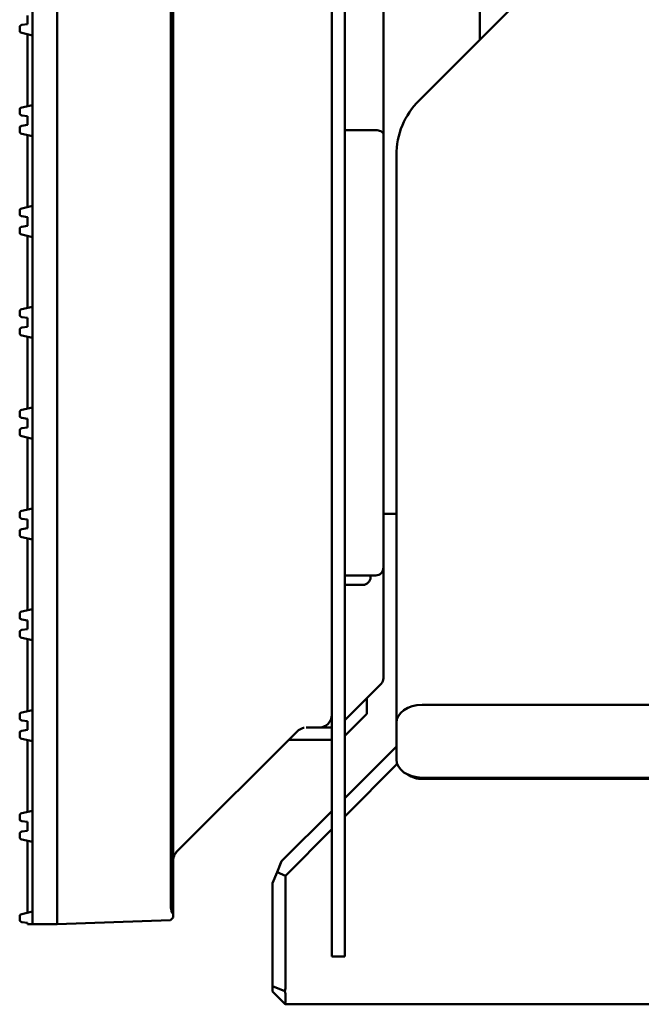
# Model space of a CAD drawing. Header units: millimetres. Extents: x 0 to 14369, y -869 to 2970.
# Tile 371 of 656: x 1703 to 1727, y 1634 to 1672. Entities that reach past the tile are written whole.
import ezdxf

# ---------------------------------------------------------------- set-up
doc = ezdxf.new("R2010")
doc.units = ezdxf.units.MM
doc.header["$LTSCALE"] = 10
doc.layers.add('Sichtbar (ISO)', color=7, linetype='Continuous', lineweight=50)

msp = doc.modelspace()

# ---------------------------------------------------------------- linework, layer by layer
at = {"layer": 'Sichtbar (ISO)'}
for p, q in [((1714.784, 1635.364), (1714.784, 2137.664)), ((1715.284, 1635.364), (1715.284, 2137.664)), ((1704.134, 1637.112), (1704.134, 2135.915)), ((1704.134, 2135.915), (1704.134, 1637.112)), ((1708.548, 1637.266), (1708.548, 2135.761)), ((1708.548, 2135.761), (1708.548, 1637.266)), ((1708.634, 1637.004), (1708.634, 2136.024)), ((1708.634, 2136.024), (1708.634, 1637.004)), ((1716.784, 1805.348), (1716.784, 1660.717)), ((1720.524, 1670.899), (1720.524, 1709.838)), ((1718.163, 1668.538), (1729.418, 1679.793)), ((1703.184, 1672.265), (1703.184, 1671.059)), ((1702.984, 1671.832), (1702.984, 1671.492)), ((1702.77, 1671.462), (1702.984, 1671.492)), ((1702.684, 1671.25), (1702.684, 1671.363)), ((1703.184, 1671.059), (1702.763, 1671.152)), ((1702.984, 1668.315), (1702.984, 1671.103)), ((1703.184, 1668.359), (1703.184, 1671.059)), ((1702.763, 1668.266), (1703.184, 1668.359)), ((1703.184, 1668.359), (1703.184, 1667.153)), ((1702.684, 1668.055), (1702.684, 1668.168)), ((1702.984, 1667.926), (1702.77, 1667.956)), ((1702.984, 1667.926), (1702.984, 1667.586)), ((1702.684, 1667.344), (1702.684, 1667.457)), ((1703.184, 1667.153), (1702.763, 1667.246)), ((1702.77, 1667.556), (1702.984, 1667.586)), ((1716.484, 1667.386), (1715.284, 1667.386)), ((1715.284, 1667.386), (1716.484, 1667.386)), ((1702.984, 1664.404), (1702.984, 1667.197)), ((1703.184, 1664.449), (1703.184, 1667.153)), ((1717.284, 1663.043), (1717.284, 1666.417)), ((1702.684, 1664.145), (1702.684, 1664.258)), ((1702.763, 1664.355), (1703.184, 1664.449)), ((1703.184, 1664.449), (1703.184, 1663.242)), ((1702.984, 1664.016), (1702.77, 1664.046)), ((1702.984, 1664.016), (1702.984, 1663.675)), ((1702.684, 1663.434), (1702.684, 1663.546)), ((1702.77, 1663.645), (1702.984, 1663.675)), ((1703.184, 1663.242), (1702.763, 1663.336)), ((1702.984, 1660.498), (1702.984, 1663.287)), ((1703.184, 1660.542), (1703.184, 1663.242)), ((1717.284, 1663.043), (1717.284, 1647.244)), ((1702.684, 1660.239), (1702.684, 1660.351)), ((1702.763, 1660.449), (1703.184, 1660.542)), ((1703.184, 1660.542), (1703.184, 1659.336)), ((1716.784, 1658.311), (1716.784, 1660.717)), ((1716.784, 1660.717), (1716.784, 1658.311)), ((1702.984, 1660.109), (1702.77, 1660.14)), ((1702.984, 1660.109), (1702.984, 1659.769)), ((1702.684, 1659.527), (1702.684, 1659.64)), ((1702.77, 1659.739), (1702.984, 1659.769)), ((1703.184, 1659.336), (1702.763, 1659.43)), ((1702.984, 1656.592), (1702.984, 1659.381)), ((1703.184, 1656.636), (1703.184, 1659.336)), ((1716.784, 1658.311), (1716.784, 1657.514)), ((1716.784, 1653.197), (1716.784, 1657.514)), ((1702.763, 1656.543), (1703.184, 1656.636)), ((1703.184, 1656.636), (1703.184, 1655.43)), ((1702.684, 1656.332), (1702.684, 1656.445)), ((1702.984, 1656.203), (1702.77, 1656.233)), ((1702.984, 1656.203), (1702.984, 1655.863)), ((1702.77, 1655.833), (1702.984, 1655.863)), ((1702.684, 1655.621), (1702.684, 1655.734)), ((1703.184, 1655.43), (1702.763, 1655.523)), ((1702.984, 1652.686), (1702.984, 1655.474)), ((1703.184, 1652.73), (1703.184, 1655.43)), ((1716.784, 1650.434), (1716.784, 1653.197)), ((1716.784, 1653.197), (1716.784, 1650.434)), ((1702.763, 1652.637), (1703.184, 1652.73)), ((1703.184, 1652.73), (1703.184, 1651.524)), ((1702.684, 1652.426), (1702.684, 1652.539)), ((1717.284, 1652.514), (1716.784, 1652.514)), ((1702.984, 1652.297), (1702.77, 1652.327)), ((1702.77, 1651.927), (1702.984, 1651.957)), ((1702.984, 1652.297), (1702.984, 1651.957)), ((1702.684, 1651.715), (1702.684, 1651.828)), ((1703.184, 1651.524), (1702.763, 1651.617)), ((1702.984, 1648.779), (1702.984, 1651.568)), ((1703.184, 1648.824), (1703.184, 1651.524)), ((1716.784, 1646.145), (1716.784, 1650.434)), ((1716.784, 1650.434), (1716.784, 1646.145)), ((1716.484, 1650.134), (1715.284, 1650.134)), ((1716.484, 1650.134), (1715.284, 1650.134)), ((1716.284, 1650.064), (1716.284, 1650.134)), ((1716.284, 1650.134), (1716.284, 1650.064)), ((1715.984, 1649.764), (1715.284, 1649.764)), ((1715.984, 1649.764), (1715.284, 1649.764)), ((1702.684, 1648.52), (1702.684, 1648.633)), ((1702.763, 1648.73), (1703.184, 1648.824)), ((1703.184, 1648.824), (1703.184, 1647.617)), ((1702.984, 1648.391), (1702.77, 1648.421)), ((1702.984, 1648.391), (1702.984, 1648.05)), ((1702.684, 1647.809), (1702.684, 1647.921)), ((1702.77, 1648.02), (1702.984, 1648.05)), ((1703.184, 1647.617), (1702.763, 1647.711)), ((1702.984, 1644.873), (1702.984, 1647.662)), ((1703.184, 1644.917), (1703.184, 1647.617)), ((1717.284, 1646.011), (1717.284, 1647.244)), ((1715.284, 1644.521), (1716.696, 1645.933)), ((1716.696, 1645.933), (1715.284, 1644.521)), ((1716.134, 1645.371), (1716.697, 1645.933)), ((1717.284, 1646.011), (1717.284, 1644.487)), ((1716.134, 1644.764), (1716.134, 1645.371)), ((1718.284, 1645.123), (1731.784, 1645.123)), ((1702.684, 1644.614), (1702.684, 1644.726)), ((1702.763, 1644.824), (1703.184, 1644.917)), ((1703.184, 1644.917), (1703.184, 1643.711)), ((1716.134, 1644.764), (1715.284, 1643.914)), ((1702.984, 1644.484), (1702.77, 1644.515)), ((1702.984, 1644.484), (1702.984, 1644.144)), ((1717.284, 1644.487), (1717.284, 1644.416)), ((1717.284, 1644.416), (1717.284, 1643.002)), ((1702.684, 1643.902), (1702.684, 1644.015)), ((1702.77, 1644.114), (1702.984, 1644.144)), ((1713.438, 1644.088), (1708.781, 1639.431)), ((1713.438, 1644.088), (1708.781, 1639.432)), ((1713.791, 1644.235), (1714.284, 1644.235)), ((1714.284, 1644.235), (1713.791, 1644.235)), ((1714.284, 1644.235), (1714.784, 1644.235)), ((1714.784, 1644.235), (1714.284, 1644.235)), ((1703.184, 1643.711), (1702.763, 1643.805)), ((1702.984, 1640.967), (1702.984, 1643.756)), ((1703.184, 1641.011), (1703.184, 1643.711)), ((1713.134, 1643.785), (1713.134, 1643.764)), ((1714.784, 1643.764), (1713.134, 1643.764)), ((1717.284, 1643.504), (1715.284, 1641.504)), ((1715.284, 1640.797), (1717.315, 1642.828)), ((1718.284, 1642.295), (1731.784, 1642.295)), ((1731.784, 1642.244), (1718.284, 1642.244)), ((1702.763, 1640.918), (1703.184, 1641.011)), ((1703.184, 1641.011), (1703.184, 1639.805)), ((1714.784, 1641.004), (1712.838, 1639.057)), ((1702.684, 1640.707), (1702.684, 1640.82)), ((1702.984, 1640.578), (1702.77, 1640.608)), ((1702.984, 1640.578), (1702.984, 1640.238)), ((1702.77, 1640.208), (1702.984, 1640.238)), ((1712.984, 1638.497), (1714.784, 1640.297)), ((1702.684, 1639.996), (1702.684, 1640.109)), ((1703.184, 1639.805), (1702.763, 1639.898)), ((1702.984, 1637.061), (1702.984, 1639.849)), ((1703.184, 1637.105), (1703.184, 1639.805)), ((1708.762, 1639.412), (1708.762, 1639.411)), ((1712.838, 1639.057), (1712.661, 1638.631)), ((1712.661, 1638.631), (1712.484, 1638.204)), ((1712.984, 1638.497), (1712.661, 1638.631)), ((1712.984, 1638.497), (1712.984, 1634.138)), ((1712.484, 1638.204), (1712.484, 1634.221)), ((1702.763, 1637.012), (1703.184, 1637.105)), ((1703.184, 1637.105), (1703.184, 1636.614)), ((1704.134, 1637.112), (1704.134, 1636.614)), ((1704.134, 1636.614), (1704.134, 1637.112)), ((1702.684, 1636.801), (1702.684, 1636.914)), ((1702.984, 1636.672), (1702.77, 1636.702)), ((1708.534, 1636.768), (1704.134, 1636.614)), ((1704.134, 1636.614), (1708.534, 1636.768)), ((1708.534, 1636.768), (1708.634, 1636.871)), ((1708.634, 1636.871), (1708.534, 1636.768)), ((1708.634, 1637.004), (1708.634, 1636.871)), ((1708.634, 1636.871), (1708.634, 1637.004)), ((1702.984, 1636.672), (1702.984, 1636.614)), ((1702.984, 1636.614), (1703.184, 1636.614)), ((1704.134, 1636.614), (1703.184, 1636.614)), ((1715.284, 1635.364), (1714.784, 1635.364)), ((1712.484, 1634.221), (1712.484, 1634.014)), ((1712.484, 1634.221), (1712.962, 1634.023)), ((1712.484, 1634.014), (1712.962, 1633.537)), ((1712.984, 1633.602), (1712.984, 1633.926)), ((1712.984, 1633.514), (1712.962, 1633.537)), ((1738.284, 1633.514), (1712.984, 1633.514))]:
    msp.add_line(p, q, dxfattribs=at)
for centre, radius, start, end in [((1702.784, 1671.363), 0.1, 98, 180), ((1702.784, 1671.25), 0.1, 180, 257.5), ((1702.784, 1668.168), 0.1, 102.5, 180), ((1702.784, 1668.055), 0.1, 180, 262), ((1702.784, 1667.457), 0.1, 98, 180), ((1702.784, 1667.344), 0.1, 180, 257.5), ((1702.784, 1664.258), 0.1, 102.5, 180), ((1702.784, 1664.145), 0.1, 180, 262), ((1702.784, 1663.546), 0.1, 98, 180), ((1702.784, 1663.434), 0.1, 180, 257.5), ((1702.784, 1660.351), 0.1, 102.5, 180), ((1702.784, 1660.239), 0.1, 180, 262), ((1702.784, 1659.64), 0.1, 98, 180), ((1702.784, 1659.527), 0.1, 180, 257.5), ((1702.784, 1656.445), 0.1, 102.5, 180), ((1702.784, 1656.332), 0.1, 180, 262), ((1702.784, 1655.734), 0.1, 98, 180), ((1702.784, 1655.621), 0.1, 180, 257.5), ((1702.784, 1652.539), 0.1, 102.5, 180), ((1702.784, 1652.426), 0.1, 180, 262), ((1702.784, 1651.828), 0.1, 98, 180), ((1702.784, 1651.715), 0.1, 180, 257.5), ((1716.484, 1650.434), 0.3, 270, 0), ((1716.484, 1650.434), 0.3, 270, 0), ((1715.984, 1650.064), 0.3, 270, 0), ((1715.984, 1650.064), 0.3, 270, 0), ((1702.784, 1648.633), 0.1, 102.5, 180), ((1702.784, 1648.52), 0.1, 180, 262), ((1702.784, 1647.921), 0.1, 98, 180), ((1702.784, 1647.809), 0.1, 180, 257.5), ((1716.484, 1646.145), 0.3, 315, 0), ((1716.484, 1646.145), 0.3, 315, 360), ((1702.784, 1644.726), 0.1, 102.5, 180), ((1714.284, 1644.735), 0.5, 270, 0), ((1714.284, 1644.735), 0.5, 270, 0), ((1702.784, 1644.614), 0.1, 180, 262), ((1702.784, 1644.015), 0.1, 98, 180), ((1702.784, 1643.902), 0.1, 180, 257.5), ((1718.284, 1643.244), 1, 235.9375, 270), ((1702.784, 1640.82), 0.1, 102.5, 180), ((1702.784, 1640.707), 0.1, 180, 262), ((1702.784, 1640.109), 0.1, 98, 180), ((1702.784, 1639.996), 0.1, 180, 257.5), ((1702.784, 1636.914), 0.1, 102.5, 180), ((1702.784, 1636.801), 0.1, 180, 262), ((1712.684, 1634.138), 0.3, 337.5, 0)]:
    msp.add_arc(centre, radius, start, end, dxfattribs=at)
for centre, major_axis, ratio, start_param, end_param in [((1718.87, 1667.831), (-0.707, 0.707), 0.57735, 0.000006, 0.000031), ((1718.284, 1666.417), (-1, 0), 0.707107, 6.283162, 6.283185), ((1718.284, 1644.416), (-1, 0), 0.707107, 4.712389, 6.283185), ((1718.284, 1643.002), (-1, 0), 0.707107, 0, 1.570796), ((1709.11, 1637.288), (-0.555, -0.1), 0.884462, 6.125532, 6.686422), ((1709.11, 1637.288), (-0.555, -0.1), 0.884462, 6.125532, 6.686422), ((1712.684, 1634.138), (0.277, -0.277), 0.414214, 0.392699, 0.785398), ((1712.684, 1633.814), (0.277, -0.277), 0.414214, 0, 0.392699)]:
    msp.add_ellipse(centre, major_axis=major_axis, ratio=ratio, start_param=start_param, end_param=end_param, dxfattribs=at)
for points, knots in [([(1717.284, 1666.417), (1717.284, 1666.808), (1717.362, 1667.205), (1717.662, 1667.922), (1717.881, 1668.256), (1718.163, 1668.538)], [0, 0, 0, 0, 0.14114, 0.14114, 0.2736916, 0.2736916, 0.2736916, 0.2736916]), ([(1716.784, 1667.221), (1716.784, 1667.222), (1716.784, 1667.222), (1716.784, 1667.236), (1716.781, 1667.25), (1716.769, 1667.275), (1716.76, 1667.288), (1716.731, 1667.318), (1716.707, 1667.335), (1716.65, 1667.36), (1716.619, 1667.37), (1716.553, 1667.383), (1716.519, 1667.386), (1716.484, 1667.386)], [-0.10117171, -0.10117171, -0.10117171, -0.10117171, -0.10089152, -0.10089152, -0.0926079, -0.0926079, -0.0844415, -0.0844415, -0.0719198, -0.0719198, -0.06086074, -0.06086074, -0.05044576, -0.05044576, -0.05044576, -0.05044576]), ([(1716.484, 1667.386), (1716.519, 1667.386), (1716.553, 1667.383), (1716.619, 1667.37), (1716.65, 1667.36), (1716.707, 1667.335), (1716.731, 1667.318), (1716.76, 1667.288), (1716.769, 1667.275), (1716.781, 1667.25), (1716.784, 1667.236), (1716.784, 1667.222), (1716.784, 1667.222), (1716.784, 1667.221)], [0.05044576, 0.05044576, 0.05044576, 0.05044576, 0.06086074, 0.06086074, 0.0719198, 0.0719198, 0.0844415, 0.0844415, 0.0926079, 0.0926079, 0.10089152, 0.10089152, 0.10117171, 0.10117171, 0.10117171, 0.10117171]), ([(1713.438, 1644.088), (1713.468, 1644.119), (1713.502, 1644.145), (1713.537, 1644.165), (1713.572, 1644.186), (1713.606, 1644.201), (1713.648, 1644.214), (1713.669, 1644.22), (1713.691, 1644.225), (1713.715, 1644.229)], [0, 0, 0, 0, 0.3333333, 0.3333333, 0.3333333, 0.6666667, 0.6666667, 0.6666667, 0.8314486, 0.8314486, 0.8314486, 0.8314486]), ([(1708.634, 1639.078), (1708.634, 1639.113), (1708.637, 1639.151), (1708.649, 1639.197), (1708.658, 1639.233), (1708.673, 1639.274), (1708.691, 1639.309)], [0, 0, 0, 0, 0.3333333, 0.3333333, 0.3333333, 0.5932331, 0.5932331, 0.5932331, 0.5932331]), ([(1708.691, 1639.309), (1708.673, 1639.274), (1708.658, 1639.233), (1708.649, 1639.197), (1708.637, 1639.151), (1708.634, 1639.113), (1708.634, 1639.078)], [0.4060127, 0.4060127, 0.4060127, 0.4060127, 0.6666667, 0.6666667, 0.6666667, 1, 1, 1, 1])]:
    msp.add_open_spline(points, degree=3, knots=knots, dxfattribs=at)
for points in [[(1708.78, 1639.431), (1708.745, 1639.396), (1708.714, 1639.354), (1708.691, 1639.309)], [(1708.78, 1639.431), (1708.745, 1639.396), (1708.714, 1639.354), (1708.691, 1639.309)], [(1708.78, 1639.431), (1708.78, 1639.431), (1708.781, 1639.431), (1708.781, 1639.431)]]:
    msp.add_open_spline(points, degree=3, dxfattribs=at)

doc.saveas('drawing.dxf')
